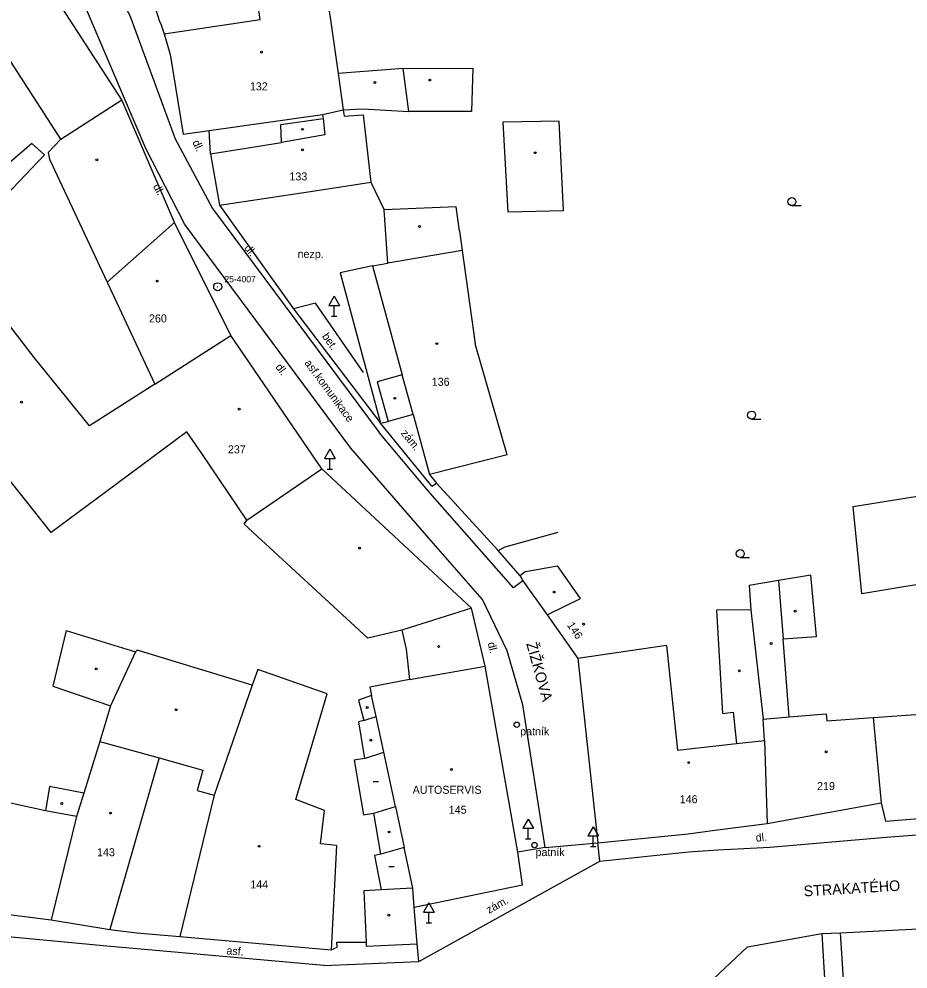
# Model space of a CAD drawing. Extents: x -794191 to -788944, y -1117087 to -1105044.
# Drawn here: x -791379.9 to -791296.6, y -1110664.4 to -1110575.3 of the extents above; entities that cross this region are included whole.
import ezdxf

# ---------------------------------------------------------------- set-up
doc = ezdxf.new("R2010")
doc.units = 0
for name, color, linetype in [('Doplněk polohopisu', 7, 'Continuous'), ('Doplňkové značky', 7, 'Continuous'), ('Hranice - ploty_ zdi', 7, 'Continuous'), ('Komunikace', 7, 'Continuous'), ('Názvy ulic_ silnic_ žel_', 7, 'Continuous'), ('Pomocné popisy', 7, 'Continuous'), ('Popisy budov', 7, 'Continuous'), ('Stavební objekty', 7, 'Continuous'), ('temporary_level_1', 7, 'Continuous'), ('Značky druhů budov', 7, 'Continuous'), ('Značky druhů pozemků', 7, 'Continuous'), ('Čísla popisná', 7, 'Continuous')]:
    doc.layers.add(name, color=color, linetype=linetype)

msp = doc.modelspace()

# ---------------------------------------------------------------- linework, layer by layer
at = {"layer": 'Doplněk polohopisu'}
for points in [[(-791304.66, -1110661.05), (-791303.95, -1110673.21), (-791311.5, -1110680.73)], [(-791294.46, -1110671.72), (-791296.89, -1110671.9), (-791297.03, -1110671.06), (-791299.26, -1110671.21), (-791299.24, -1110672.06), (-791302.21, -1110672.13), (-791302.9, -1110660.98)]]:
    msp.add_lwpolyline(points, dxfattribs=at)
at = {"layer": 'Doplňkové značky'}
for p, q in [((-791350.39, -1110601.304), (-791350.89, -1110602.17)), ((-791350.39, -1110601.304), (-791349.89, -1110602.17)), ((-791350.89, -1110602.17), (-791349.89, -1110602.17)), ((-791350.39, -1110603.17), (-791350.39, -1110602.17)), ((-791350.64, -1110603.17), (-791350.14, -1110603.17)), ((-791350.78, -1110615.654), (-791351.28, -1110616.52)), ((-791350.78, -1110615.654), (-791350.28, -1110616.52)), ((-791351.28, -1110616.52), (-791350.28, -1110616.52)), ((-791350.78, -1110617.52), (-791350.78, -1110616.52)), ((-791351.03, -1110617.52), (-791350.53, -1110617.52)), ((-791332.21, -1110650.314), (-791332.71, -1110651.18)), ((-791332.21, -1110650.314), (-791331.71, -1110651.18)), ((-791332.71, -1110651.18), (-791331.71, -1110651.18)), ((-791332.21, -1110652.18), (-791332.21, -1110651.18)), ((-791326.1, -1110651.034), (-791326.6, -1110651.9)), ((-791326.1, -1110651.034), (-791325.6, -1110651.9)), ((-791326.6, -1110651.9), (-791325.6, -1110651.9)), ((-791326.1, -1110652.9), (-791326.1, -1110651.9)), ((-791332.46, -1110652.18), (-791331.96, -1110652.18)), ((-791326.35, -1110652.9), (-791325.85, -1110652.9)), ((-791341.52, -1110658.184), (-791342.02, -1110659.05)), ((-791341.52, -1110658.184), (-791341.02, -1110659.05)), ((-791342.02, -1110659.05), (-791341.02, -1110659.05)), ((-791341.52, -1110660.05), (-791341.52, -1110659.05)), ((-791341.77, -1110660.05), (-791341.27, -1110660.05))]:
    msp.add_line(p, q, dxfattribs=at)
for centre, radius in [((-791333.27, -1110641.48), 0.25), ((-791333.27, -1110641.48), 0.0005), ((-791331.601, -1110652.76), 0.25), ((-791331.601, -1110652.76), 0.0005)]:
    msp.add_circle(centre, radius, dxfattribs=at)
at = {"layer": 'Hranice - ploty_ zdi'}
for p, q in [((-791366.63, -1110575.79), (-791366.32, -1110576.73)), ((-791361.98, -1110587.96), (-791362.11, -1110585.78)), ((-791346.94, -1110590.63), (-791345.69, -1110593.21)), ((-791341.45, -1110618.03), (-791340.8, -1110618.84)), ((-791340.8, -1110618.84), (-791335.01, -1110625.14)), ((-791334.36, -1110624.79), (-791329.4, -1110623.42)), ((-791335.01, -1110625.14), (-791334.36, -1110624.79)), ((-791332.96, -1110627.52), (-791335.01, -1110625.14)), ((-791371.41, -1110660.67), (-791371.17, -1110660.7)), ((-791371.17, -1110660.7), (-791368.89, -1110660.98)), ((-791368.89, -1110660.98), (-791364.87, -1110661.33)), ((-791350.13, -1110661.86), (-791347.4, -1110661.86))]:
    msp.add_line(p, q, dxfattribs=at)
for points in [[(-791367.4, -1110573.53), (-791366.77, -1110575.55), (-791366.63, -1110575.79)], [(-791346.79, -1110598.46), (-791349.81, -1110599.13), (-791346.04, -1110613.21), (-791345.31, -1110613.06)], [(-791350.68, -1110662.58), (-791350.12, -1110662.32), (-791350.13, -1110661.86)]]:
    msp.add_lwpolyline(points, dxfattribs=at)
at = {"layer": 'Komunikace'}
for p, q in [((-791361.79, -1110593.09), (-791346.16, -1110614.1)), ((-791361.14, -1110592.79), (-791354.19, -1110602.49)), ((-791354.19, -1110602.49), (-791346.04, -1110613.21)), ((-791341.22, -1110619.12), (-791346.04, -1110613.21)), ((-791341.61, -1110619.51), (-791346.16, -1110614.1)), ((-791341.22, -1110619.12), (-791340.8, -1110618.84)), ((-791333.56, -1110628.63), (-791341.61, -1110619.51)), ((-791332.7, -1110628), (-791333.56, -1110628.63)), ((-791298.63, -1110652.02), (-791239.46, -1110647.35)), ((-791309.55, -1110652.94), (-791298.63, -1110652.02)), ((-791330.59, -1110652.97), (-791333.17, -1110653.43)), ((-791330.59, -1110652.97), (-791325.66, -1110652.53)), ((-791325.47, -1110654.25), (-791325.66, -1110652.53)), ((-791314.4, -1110653.21), (-791309.55, -1110652.94)), ((-791325.47, -1110654.25), (-791317.16, -1110653.4)), ((-791317.16, -1110653.4), (-791314.4, -1110653.21)), ((-791342.45, -1110663.66), (-791325.47, -1110654.25)), ((-791371.71, -1110662.24), (-791388.7, -1110660.6)), ((-791311.62, -1110662.29), (-791304.66, -1110661.05)), ((-791304.66, -1110661.05), (-791302.9, -1110660.98)), ((-791302.9, -1110660.98), (-791295, -1110660.56)), ((-791368.5, -1110662.52), (-791371.71, -1110662.24)), ((-791351.36, -1110664.04), (-791368.5, -1110662.52)), ((-791342.45, -1110663.66), (-791342.61, -1110662.01)), ((-791315.85, -1110666.27), (-791311.62, -1110662.29)), ((-791351.36, -1110664.04), (-791342.45, -1110663.66))]:
    msp.add_line(p, q, dxfattribs=at)
for points in [[(-791378.37, -1110565.05), (-791376.03, -1110563.06), (-791372.79, -1110568.74), (-791369.56, -1110575.01), (-791365.3, -1110586.56), (-791361.79, -1110593.09)], [(-791348.82, -1110615.54), (-791364.38, -1110594.58), (-791368.06, -1110587.47), (-791375.32, -1110570.38), (-791378.37, -1110565.05), (-791380.7, -1110566.94)], [(-791347.65, -1110608.47), (-791352.13, -1110601.95), (-791354.19, -1110602.49)], [(-791330.59, -1110652.97), (-791332.69, -1110639.61), (-791334.16, -1110634.56), (-791336.47, -1110629.74), (-791341.52, -1110623.99), (-791348.82, -1110615.54)]]:
    msp.add_lwpolyline(points, dxfattribs=at)
at = {"layer": 'Stavební objekty'}
for p, q in [((-791366.32, -1110576.73), (-791357.33, -1110575.37)), ((-791376.01, -1110586.59), (-791370.31, -1110582.92)), ((-791362.11, -1110585.78), (-791351.48, -1110584.27)), ((-791351.48, -1110584.27), (-791349.54, -1110583.83)), ((-791351.48, -1110584.27), (-791351.43, -1110584.67)), ((-791347.66, -1110584.32), (-791346.94, -1110590.63)), ((-791376.01, -1110586.59), (-791377.21, -1110587.85)), ((-791361.98, -1110587.96), (-791355.34, -1110586.89)), ((-791361.98, -1110587.96), (-791361.14, -1110592.79)), ((-791349.77, -1110591.06), (-791346.94, -1110590.63)), ((-791361.14, -1110592.79), (-791352.83, -1110591.52)), ((-791352.83, -1110591.52), (-791349.77, -1110591.06)), ((-791345.34, -1110598.2), (-791345.69, -1110593.21)), ((-791371.67, -1110600.01), (-791365.35, -1110594.41)), ((-791338.39, -1110597.03), (-791345.34, -1110598.2)), ((-791346.79, -1110598.46), (-791345.34, -1110598.2)), ((-791346.79, -1110598.46), (-791344, -1110608.68)), ((-791367.2, -1110609.57), (-791360.09, -1110605)), ((-791334.18, -1110616.19), (-791337.17, -1110605.77)), ((-791344, -1110608.68), (-791346.35, -1110609.33)), ((-791346.35, -1110609.33), (-791345.31, -1110613.06)), ((-791342.98, -1110612.41), (-791344, -1110608.68)), ((-791342.98, -1110612.41), (-791345.31, -1110613.06)), ((-791342.98, -1110612.41), (-791341.45, -1110618.03)), ((-791334.18, -1110616.19), (-791341.45, -1110618.03)), ((-791358.56, -1110622.3), (-791351.53, -1110617.49)), ((-791332.46, -1110627.12), (-791332.96, -1110627.52)), ((-791332.46, -1110627.12), (-791329.44, -1110626.57)), ((-791308.72, -1110627.96), (-791308.3, -1110633.44)), ((-791311.31, -1110630.71), (-791310.18, -1110640.97)), ((-791330.43, -1110631.18), (-791327.54, -1110635.28)), ((-791375.53, -1110632.63), (-791369.01, -1110634.63)), ((-791319.22, -1110634.04), (-791327.54, -1110635.28)), ((-791343.33, -1110637.23), (-791336.24, -1110636)), ((-791327.54, -1110635.28), (-791325.66, -1110652.53)), ((-791366.81, -1110644.59), (-791371.41, -1110660.67)), ((-791361.65, -1110648.07), (-791364.87, -1110661.33)), ((-791309.79, -1110650.74), (-791299.11, -1110648.79)), ((-791299.11, -1110648.79), (-791298.71, -1110650.53)), ((-791374.54, -1110650.07), (-791376.91, -1110659.77)), ((-791314.69, -1110651.36), (-791309.79, -1110650.74)), ((-791325.66, -1110652.53), (-791317.19, -1110651.7)), ((-791317.19, -1110651.7), (-791314.69, -1110651.36)), ((-791350.16, -1110652.81), (-791350.68, -1110662.58)), ((-791343, -1110656.81), (-791343.82, -1110652.98)), ((-791346.02, -1110653.61), (-791346.61, -1110653.73)), ((-791346.61, -1110653.73), (-791345.99, -1110656.95)), ((-791342.89, -1110658.59), (-791343, -1110656.81)), ((-791376.91, -1110659.77), (-791371.41, -1110660.67)), ((-791364.87, -1110661.33), (-791350.68, -1110662.58)), ((-791347.4, -1110662.22), (-791342.61, -1110662.01))]:
    msp.add_line(p, q, dxfattribs=at)
for points in [[(-791357.33, -1110575.37), (-791358.76, -1110565.54), (-791352.5, -1110566.56), (-791347.88, -1110566.76), (-791347.5, -1110569.78), (-791351.5, -1110569.93), (-791350, -1110580.43)], [(-791336.24, -1110636), (-791337.52, -1110630.56), (-791351.53, -1110617.49), (-791360.09, -1110605), (-791365.35, -1110594.41), (-791370.31, -1110582.92), (-791375.55, -1110574.81), (-791376.25, -1110573.73)], [(-791366.32, -1110576.73), (-791365.76, -1110578.67), (-791364.56, -1110586.11), (-791362.11, -1110585.78)], [(-791376.01, -1110586.59), (-791381.65, -1110577.88), (-791387.25, -1110582.31), (-791387.79, -1110581.93), (-791388.55, -1110582.65), (-791390.39, -1110584.38)], [(-791343.92, -1110579.98), (-791350, -1110580.43), (-791349.54, -1110583.83)], [(-791349.54, -1110583.83), (-791347.71, -1110583.75), (-791343.38, -1110584.01), (-791343.92, -1110579.98), (-791337.4, -1110579.95), (-791337.52, -1110583.99)], [(-791349.54, -1110583.83), (-791349.45, -1110584.45), (-791347.66, -1110584.32)], [(-791337.52, -1110583.99), (-791343.38, -1110584.01)], [(-791382.35, -1110593.09), (-791377.55, -1110588.07), (-791378.74, -1110587.01), (-791381.02, -1110588.98)], [(-791377.21, -1110587.85), (-791377.07, -1110588.46), (-791371.67, -1110600.01), (-791367.2, -1110609.57)], [(-791338.65, -1110595.19), (-791338.96, -1110592.92), (-791345.69, -1110593.21)], [(-791376.93, -1110623.47), (-791392.09, -1110604.4), (-791395.29, -1110601.69), (-791390.4, -1110596)], [(-791338.65, -1110595.19), (-791338.39, -1110597.03), (-791337.17, -1110605.77)], [(-791378.51, -1110607.06), (-791383.5, -1110600.59), (-791386.24, -1110597.05), (-791386.88, -1110597.58)], [(-791367.2, -1110609.57), (-791373.33, -1110613.46), (-791378.51, -1110607.06)], [(-791358.56, -1110622.3), (-791362.8, -1110616.06), (-791364.19, -1110614.01), (-791371.86, -1110619.71), (-791376.93, -1110623.47)], [(-791301.16, -1110626.69), (-791301.74, -1110621.01), (-791290.64, -1110619.23), (-791289.86, -1110627.37)], [(-791344.05, -1110632.62), (-791347.23, -1110633.36), (-791358.81, -1110622.67), (-791358.56, -1110622.3)], [(-791330.43, -1110631.18), (-791327.28, -1110629.63), (-791329.44, -1110626.57)], [(-791292.26, -1110627.77), (-791300.9, -1110629.21), (-791301.16, -1110626.69)], [(-791332.96, -1110627.52), (-791332.7, -1110628), (-791330.43, -1110631.18)], [(-791305.69, -1110627.45), (-791308.72, -1110627.96), (-791311.48, -1110628.42), (-791311.31, -1110630.71), (-791314.53, -1110630.75), (-791313.99, -1110640.42), (-791312.99, -1110640.31), (-791312.66, -1110643.25)], [(-791310.05, -1110642.96), (-791310.18, -1110640.97), (-791307.74, -1110640.75), (-791308.3, -1110633.44), (-791305.17, -1110633.2), (-791305.69, -1110627.45)], [(-791299.84, -1110640.79), (-791291.41, -1110640.2), (-791291.59, -1110637.75), (-791292.26, -1110627.77), (-791289.86, -1110627.37), (-791288.82, -1110637.92)], [(-791337.52, -1110630.56), (-791344.05, -1110632.62), (-791343.63, -1110634.39), (-791343.33, -1110637.23), (-791347.05, -1110637.96)], [(-791375.53, -1110632.63), (-791376.76, -1110637.87), (-791371.35, -1110639.72)], [(-791319.22, -1110634.04), (-791318.19, -1110643.87), (-791312.66, -1110643.25), (-791310.05, -1110642.96), (-791309.79, -1110650.74)], [(-791358.06, -1110637.77), (-791368.85, -1110634.48), (-791369.01, -1110634.63), (-791371.35, -1110639.72), (-791372.37, -1110643.05), (-791366.81, -1110644.59), (-791362.69, -1110645.74), (-791363.24, -1110647.63), (-791361.65, -1110648.07)], [(-791332.72, -1110656.48), (-791333.17, -1110653.43), (-791336.24, -1110636)], [(-791350.16, -1110652.81), (-791351.66, -1110652.65), (-791351.28, -1110649.51), (-791353.99, -1110648.49), (-791351.04, -1110638.58), (-791357.55, -1110636.31), (-791358.06, -1110637.77), (-791361.65, -1110648.07)], [(-791347.05, -1110637.96), (-791346.88, -1110638.74), (-791348.1, -1110639.17), (-791347.6, -1110641.08)], [(-791347.6, -1110641.08), (-791346.46, -1110640.7), (-791346.88, -1110638.74)], [(-791307.74, -1110640.75), (-791304.27, -1110640.44), (-791304.21, -1110641.1), (-791299.84, -1110640.79), (-791299.11, -1110648.79)], [(-791347.6, -1110641.08), (-791348.11, -1110641.22), (-791347.53, -1110644.64), (-791345.74, -1110644.06), (-791346.46, -1110640.7)], [(-791372.37, -1110643.05), (-791373.87, -1110647.89), (-791377.08, -1110647.27), (-791377.46, -1110649.54)], [(-791347.53, -1110644.64), (-791348.52, -1110644.81), (-791347.65, -1110649.92), (-791346.67, -1110649.76), (-791344.65, -1110649.14), (-791345.74, -1110644.06)], [(-791373.87, -1110647.89), (-791374.54, -1110650.07), (-791377.46, -1110649.54), (-791382.46, -1110648.45), (-791387.09, -1110647.45), (-791399.41, -1110645.25)], [(-791298.71, -1110650.53), (-791287.67, -1110649.63), (-791287.89, -1110647.12), (-791278.75, -1110646.1)], [(-791344.65, -1110649.14), (-791343.82, -1110652.98), (-791346.02, -1110653.61), (-791346.67, -1110649.76)], [(-791342.61, -1110662.01), (-791342.89, -1110658.59), (-791332.72, -1110656.48)], [(-791402.27, -1110656.91), (-791391.78, -1110657.84), (-791391.38, -1110657.88), (-791388.59, -1110658.3), (-791376.91, -1110659.77)], [(-791343, -1110656.81), (-791345.99, -1110656.95), (-791347.61, -1110657.03)], [(-791347.61, -1110657.03), (-791347.4, -1110661.86), (-791347.4, -1110662.22)]]:
    msp.add_lwpolyline(points, dxfattribs=at)
for points in [[(-791355.34, -1110586.89), (-791355.38, -1110585.22), (-791351.43, -1110584.67), (-791351.25, -1110586.2)], [(-791334.58, -1110585.01), (-791334.09, -1110593.39), (-791328.9, -1110593.28), (-791329.29, -1110584.92)]]:
    msp.add_lwpolyline(points, close=True, dxfattribs=at)
at = {"layer": 'temporary_level_1'}
for radius in [0.375, 0.0005]:
    msp.add_circle((-791361.31, -1110600.431), radius, dxfattribs=at)
at = {"layer": 'Značky druhů budov'}
for p, q in [((-791346.72, -1110646.79), (-791346.22, -1110646.79)), ((-791345.27, -1110654.77), (-791344.77, -1110654.77))]:
    msp.add_line(p, q, dxfattribs=at)
for centre in [(-791357.19, -1110578.43), (-791346.56, -1110581.29), (-791341.43, -1110581.05), (-791353.35, -1110585.67), (-791353.35, -1110587.59), (-791331.54, -1110587.86), (-791372.64, -1110588.53), (-791342.39, -1110594.78), (-791366.97, -1110599.89), (-791340.76, -1110605.76), (-791379.7, -1110611.25), (-791344.7, -1110610.88), (-791359.3, -1110611.89), (-791348, -1110624.93), (-791329.75, -1110629.04), (-791307.16, -1110630.84), (-791327, -1110632.05), (-791340.59, -1110634.14), (-791309.42, -1110633.87), (-791372.69, -1110636.24), (-791312.4, -1110636.43), (-791365.2, -1110640.07), (-791347.28, -1110639.86), (-791346.94, -1110642.92), (-791304.25, -1110644.02), (-791317.15, -1110645.03), (-791339.39, -1110645.68), (-791375.92, -1110648.86), (-791371.36, -1110649.75), (-791345.23, -1110651.53), (-791357.41, -1110652.87), (-791345.26, -1110659.33)]:
    msp.add_circle(centre, 0.0875, dxfattribs=at)
at = {"layer": 'Značky druhů pozemků'}
for p, q in [((-791307.47, -1110592.825), (-791306.595, -1110592.825)), ((-791311.25, -1110612.825), (-791310.375, -1110612.825)), ((-791312.31, -1110625.815), (-791311.435, -1110625.815))]:
    msp.add_line(p, q, dxfattribs=at)
for centre in [(-791307.47, -1110592.45), (-791311.25, -1110612.45), (-791312.31, -1110625.44)]:
    msp.add_circle(centre, 0.375, dxfattribs=at)

# ---------------------------------------------------------------- texts
at = {"layer": 'Názvy ulic_ silnic_ žel_'}
for s, rotation, p in [('ŽIŽKOVA', 285.63097, (-791332.389, -1110633.876)), ('STRAKATÉHO', 3.40027, (-791306.34, -1110657.57))]:
    msp.add_text(s, height=1, rotation=rotation, dxfattribs=at).set_placement(p)
at = {"layer": 'Pomocné popisy'}
for s, rotation, p in [('dl.', 294.10316, (-791363.7, -1110586.87)), ('dl.', 297.36522, (-791367.39, -1110591)), ('dl.', 308.95591, (-791358.87, -1110596.82)), ('bet.', 304.66948, (-791351.56, -1110605.07)), ('asf.komunikace', 306.58895, (-791353.21, -1110607.59)), ('dl.', 306.58895, (-791355.93, -1110607.96)), ('zám.', 309.19954, (-791344.175, -1110614.176)), ('dl.', 284.17651, (-791336.011, -1110633.827)), ('dl.', 5.94713, (-791310.83, -1110652.45)), ('zám.', 28.99441, (-791335.87, -1110659.21)), ('asf.', 355.62384, (-791360.51, -1110663))]:
    msp.add_text(s, height=0.75, rotation=rotation, dxfattribs=at).set_placement(p)
for s, p in [('nezp.', (-791353.82, -1110597.73)), ('patník', (-791332.95, -1110642.47)), ('patník', (-791331.51, -1110653.79))]:
    msp.add_text(s, height=0.75, dxfattribs=at).set_placement(p)
at = {"layer": 'Popisy budov'}
msp.add_text('AUTOSERVIS', height=0.75, dxfattribs=at).set_placement((-791343.03, -1110647.95))
at = {"layer": 'temporary_level_1'}
msp.add_text('25-4007', height=0.6, dxfattribs=at).set_placement((-791360.68, -1110600.01))
at = {"layer": 'Čísla popisná'}
for s, p in [('132', (-791358.29, -1110582.02)), ('133', (-791354.58, -1110590.46)), ('260', (-791367.75, -1110603.77)), ('136', (-791341.24, -1110609.71)), ('237', (-791360.35, -1110616.04)), ('219', (-791305.11, -1110647.6)), ('146', (-791317.99, -1110648.83)), ('145', (-791339.64, -1110649.82)), ('143', (-791372.62, -1110653.8)), ('144', (-791358.25, -1110656.82))]:
    msp.add_text(s, height=0.75, dxfattribs=at).set_placement(p)
msp.add_text('146', height=0.75, rotation=303.79564, dxfattribs=at).set_placement((-791328.583, -1110632.147))

doc.saveas('drawing.dxf')
